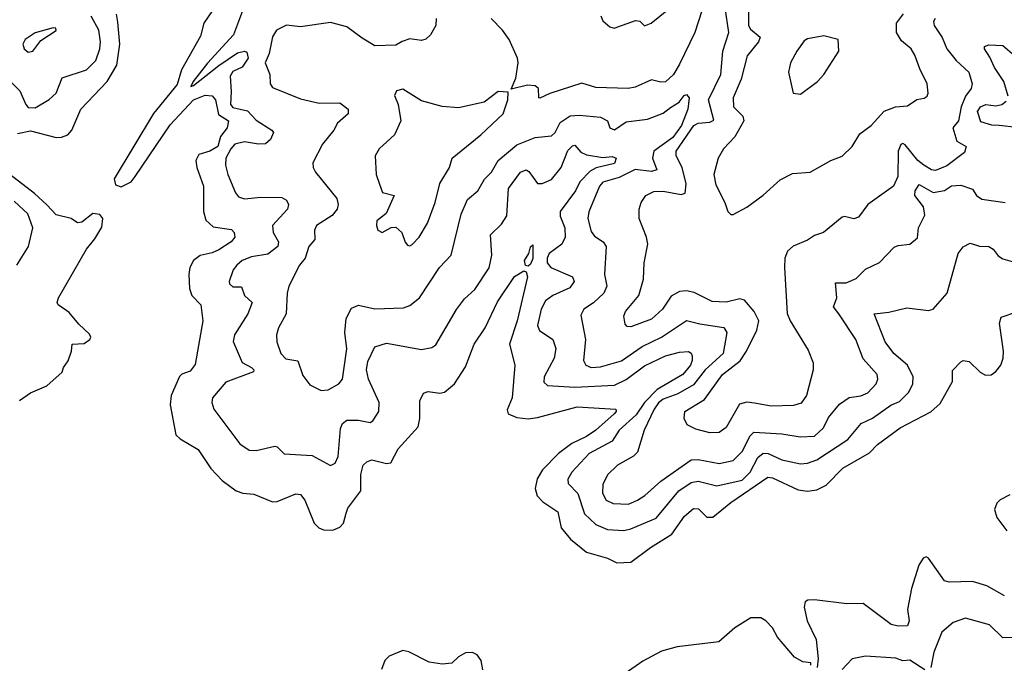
# Model space of a CAD drawing. Extents: x 1552033 to 1694788, y 811965 to 917215.
# Tile 426 of 632: x 1648888 to 1653121, y 856153 to 858920. Entities that reach past the tile are written whole.
import ezdxf

# ---------------------------------------------------------------- set-up
doc = ezdxf.new("R2010")
doc.units = 0

msp = doc.modelspace()

# ---------------------------------------------------------------- linework, layer by layer
at = {"layer": '0CON20XD'}
for points in [[(1649863.3, 859005), (1649807.9, 858855), (1649695, 858734), (1649633.8, 858655), (1649623.3, 858633.3), (1649635, 858637.1), (1649745, 858723.1), (1649825, 858777.2), (1649854.4, 858784.4), (1649865, 858780), (1649870, 858755), (1649845, 858716.2), (1649805, 858697.3), (1649793.1, 858676.9), (1649797.8, 858612.2), (1649794, 858555), (1649805, 858543.2), (1649867.9, 858527.9), (1649905, 858487.9), (1649972.5, 858445), (1649979.4, 858435), (1649966.5, 858405), (1649945, 858386.2), (1649915.3, 858384.7), (1649855, 858395.6), (1649813.5, 858385), (1649795.3, 858365), (1649774.7, 858325), (1649772.7, 858295), (1649782.7, 858255), (1649816.3, 858176.3), (1649829.1, 858159.1), (1649855, 858150), (1649925, 858157.9), (1650015, 858156.2), (1650035.6, 858145), (1650043.3, 858125), (1650038.9, 858105), (1649975.6, 858035), (1649977.8, 858005), (1650001.2, 857965), (1649997.5, 857945), (1649955, 857912.6), (1649885, 857901.1), (1649845, 857885.4), (1649821.1, 857865), (1649805.4, 857844.6), (1649788.6, 857795), (1649790, 857785), (1649805, 857771.5), (1649841.7, 857771.7), (1649854.4, 857735), (1649887.5, 857705), (1649868.7, 857655), (1649811.3, 857565), (1649806.1, 857536.1), (1649845, 857446.9), (1649885.2, 857425.2), (1649894.5, 857415), (1649893.3, 857406.7), (1649775, 857361.1), (1649717.1, 857295), (1649714.4, 857275), (1649722.2, 857245), (1649835, 857097.1), (1649875, 857070), (1649905, 857067.5), (1649985, 857087.1), (1649995, 857084.2), (1650025, 857054.3), (1650146, 857046), (1650225, 857003.8), (1650245, 857014), (1650258, 857042), (1650267.3, 857162.7)], [(1649735, 858986.9), (1649679.5, 858905), (1649665, 858849.1), (1649583.2, 858705), (1649565, 858641.6), (1649463.1, 858516.9), (1649294.4, 858235.6), (1649300.3, 858210.3), (1649325, 858202.3), (1649367.4, 858222.6), (1649385, 858246.3), (1649535, 858468.2), (1649635, 858575.4), (1649685, 858595.2), (1649715, 858593.1), (1649729.7, 858575), (1649742.9, 858512.9), (1649786.1, 858486.1), (1649780.4, 858455), (1649752, 858418), (1649739.7, 858375), (1649705.6, 858355), (1649659, 858341), (1649646, 858315), (1649650.2, 858285), (1649678.4, 858205), (1649678.4, 858095), (1649688.9, 858058.9), (1649719.6, 858029.6), (1649798.1, 858018.1), (1649810.3, 858005), (1649813.2, 857985), (1649797.7, 857965), (1649745, 857930.8), (1649715, 857917.3), (1649663.5, 857906.5), (1649634.7, 857885), (1649619.2, 857855), (1649615.3, 857825.3), (1649618, 857765), (1649627.9, 857735), (1649666.5, 857695), (1649675.3, 857625), (1649641.9, 857438.1), (1649620.5, 857409.5), (1649585, 857396.2), (1649575, 857386.7), (1649539.2, 857305), (1649535.4, 857265), (1649559.4, 857135), (1649577.6, 857117.6), (1649655, 857071.9), (1649710.3, 856990.2), (1649758.5, 856938.5), (1649818.8, 856895), (1649847.5, 856885), (1649895, 856880), (1649975, 856846.6), (1649995, 856848.2), (1650075, 856881.2), (1650095, 856878.2), (1650113.6, 856855), (1650154.3, 856755), (1650174.9, 856734.9), (1650195, 856727.1), (1650234.5, 856725.5), (1650265, 856737.8), (1650280.6, 856755), (1650291.2, 856798.8), (1650299.6, 856820.4), (1650355.3, 856895), (1650354.2, 856965), (1650365.5, 857005), (1650380.3, 857019.7), (1650402.4, 857027.6), (1650465, 857011.9), (1650484.4, 857015.6), (1650514.7, 857075.3), (1650600.9, 857169.1), (1650607.9, 857205), (1650607.8, 857282.2), (1650624, 857315), (1650645, 857322.2), (1650695, 857314.4), (1650715, 857318.2), (1650757.3, 857355), (1650805, 857427.1), (1650841.8, 857525), (1650888.8, 857595), (1650943.1, 857706.9), (1651015, 857815.5), (1651055, 857840.6), (1651065.5, 857835.5), (1651071.5, 857815), (1651027, 857625), (1650993.4, 857525), (1651017.5, 857435), (1651005.8, 857295), (1650983.3, 857243.3), (1650988.6, 857225), (1651025, 857210.3), (1651075, 857204.7), (1651115, 857209.7), (1651285, 857256.2), (1651451.1, 857245), (1651452.3, 857235), (1651443.9, 857225), (1651365, 857156.1), (1651325, 857127.7), (1651262.1, 857097.9), (1651204.1, 857055), (1651135.8, 856985), (1651113.2, 856946.8), (1651104.1, 856905), (1651113.3, 856873.3), (1651137.6, 856847.6), (1651202, 856805), (1651215.7, 856735.7), (1651256.7, 856686.7), (1651325, 856630.4), (1651415, 856605.5), (1651455, 856584.6), (1651515, 856587.9), (1651599.6, 856650.4), (1651691.8, 856708.2), (1651746.9, 856785), (1651785, 856818.7), (1651806.8, 856816.8), (1651841.9, 856781.9), (1651868.2, 856781.8), (1651945, 856844.2), (1652105, 856953.6), (1652125, 856950.4), (1652235, 856899.2), (1652275, 856893.8), (1652315, 856899.2), (1652355, 856918.8), (1652427.9, 856992.1), (1652542.1, 857057.9), (1652575.7, 857094.3), (1652673.3, 857165), (1652805, 857233.8), (1652845, 857270), (1652899.1, 857365), (1652898.6, 857411.4), (1652935, 857449.2), (1652945, 857454.3), (1652970.3, 857450.3), (1653018, 857405), (1653041.2, 857391.2), (1653065, 857393.8), (1653085, 857407.1), (1653106.5, 857435), (1653116.2, 857465), (1653117.6, 857495), (1653101.1, 857615), (1653108.3, 857641.7), (1653175, 857664.3)], [(1651821.4, 858958.6), (1651790.6, 858865), (1651725, 858729.4), (1651699.5, 858685), (1651665, 858653.3), (1651645, 858651.4), (1651605, 858661.4), (1651535, 858630.7), (1651504.7, 858624.7), (1651365, 858628.2), (1651305, 858646.9), (1651167.5, 858602.5), (1651125, 858582.5), (1651120, 858585), (1651118.8, 858625), (1651105, 858636.2), (1651071.7, 858638.3), (1651001.7, 858621.7), (1651021.7, 858668.3), (1651031.2, 858735), (1651028.8, 858755), (1650992, 858835), (1650963.8, 858875), (1650915.8, 858925.8)], [(1651387.1, 858937.1), (1651395.6, 858915.6), (1651425, 858890), (1651444.4, 858884.4), (1651536.4, 858916.4), (1651554.4, 858914.4), (1651575, 858894), (1651603.8, 858905), (1651677.1, 858965)], [(1652824, 858926), (1652817.4, 858912.6), (1652819.5, 858895), (1652854.4, 858844.4), (1652875, 858794.4), (1652913.9, 858745), (1652968.8, 858695), (1652982.7, 858645), (1652979.1, 858625), (1652955, 858590.8), (1652935.3, 858545), (1652924.2, 858485), (1652900.5, 858455), (1652917.8, 858397.8), (1652958, 858375), (1652950.9, 858349.1), (1652875, 858292), (1652825, 858271.9), (1652808.6, 858275), (1652775.2, 858295.2), (1652750, 858315), (1652695, 858382.9), (1652685, 858387.9), (1652676.5, 858383.5), (1652665.7, 858355), (1652663.9, 858246.1), (1652645.5, 858204.5), (1652535, 858125.8), (1652495, 858071.4), (1652475, 858064.4), (1652435, 858074.2), (1652425, 858071.4), (1652344.6, 858005.4), (1652305, 857992.5), (1652275, 857972.9), (1652213.1, 857946.9), (1652190, 857925), (1652178.1, 857895), (1652175.7, 857855), (1652187.3, 857657.3), (1652200.8, 857625), (1652278.8, 857498.8), (1652299.4, 857445), (1652300, 857415), (1652270.9, 857305), (1652247.8, 857272.2), (1652215, 857262.1), (1652119.2, 857259.2), (1652048, 857272), (1652014.6, 857275.4), (1651983.3, 857266.7), (1651925, 857167.5), (1651895, 857145.6), (1651855, 857144.5), (1651795, 857160), (1651757.9, 857177.9), (1651744.4, 857205), (1651747.5, 857235), (1651832.9, 857287.1), (1651909.2, 857395), (1651985.8, 857454.2), (1652012.6, 857495), (1652056.8, 857585), (1652066.1, 857625), (1652045.3, 857665.3), (1652004.7, 857714.7), (1651985, 857719.6), (1651925, 857705.3), (1651865, 857708.8), (1651787.8, 857747.8), (1651755, 857754), (1651725, 857751.1), (1651689, 857731), (1651651.5, 857675), (1651605, 857633.3), (1651515, 857599.4), (1651500.6, 857600.6), (1651491.1, 857611.1), (1651485.6, 857645), (1651492.5, 857665), (1651550.5, 857735), (1651570, 857805), (1651573.1, 857875), (1651588.8, 857955), (1651583.5, 857985), (1651551.1, 858065), (1651551.1, 858105), (1651560.6, 858135), (1651580.8, 858165), (1651615, 858182.1), (1651655, 858183.4), (1651732, 858168), (1651749.3, 858175), (1651753.8, 858215), (1651735.7, 858285), (1651711.3, 858335), (1651710.7, 858355), (1651786.9, 858465), (1651805.1, 858474.9), (1651855, 858479), (1651871.9, 858488.1), (1651849.2, 858575), (1651902.5, 858685), (1651911.4, 858785), (1651937.2, 858865), (1651921.8, 858971.8)], [(1652021.7, 858975), (1652021.1, 858895), (1652029.8, 858879.8), (1652071.8, 858845), (1652064.6, 858825), (1652015.4, 858765), (1651989.7, 858665), (1651955.4, 858585), (1651957.3, 858545), (1651996.9, 858505), (1652001.9, 858485), (1651962.9, 858417.1), (1651914.5, 858365.5), (1651891.4, 858325), (1651873.1, 858255), (1651880.7, 858210.7), (1651920, 858135), (1651932.5, 858095), (1651945, 858082.5), (1651955, 858082.5), (1652015, 858114), (1652085, 858165.6), (1652157.7, 858232.3), (1652210.4, 858259.6), (1652286.7, 858265), (1652375, 858314.3), (1652425, 858332.9), (1652467.5, 858375), (1652499.8, 858430.2), (1652549.4, 858465), (1652605, 858527.5), (1652653.9, 858546.1), (1652705, 858550.6), (1652745, 858577.5), (1652777.1, 858582.9), (1652789.1, 858590.9), (1652794.3, 858605), (1652790.5, 858645), (1652758.3, 858708.3), (1652737.4, 858767.4), (1652721.4, 858795), (1652679.6, 858829.6), (1652658.2, 858865), (1652657.8, 858905), (1652687.9, 858945)], [(1648818.9, 858685), (1648889.4, 858615), (1648914.1, 858555), (1648925, 858542.3), (1648955, 858541.5), (1649015, 858577.8), (1649045.4, 858604.6), (1649070.2, 858669.8), (1649175, 858705.4), (1649215.3, 858745), (1649232.9, 858795), (1649235.8, 858825), (1649228.6, 858875), (1649195.3, 858935)], [(1648878.7, 858431.3), (1648935, 858442.7), (1649045, 858414.4), (1649067.5, 858415), (1649095, 858425.6), (1649111.9, 858445), (1649151.5, 858535), (1649263.8, 858655), (1649306.3, 858725), (1649319, 858815), (1649310.4, 858909.6), (1649305, 858944)], [(1650678.8, 858925), (1650677.9, 858895), (1650654.4, 858855), (1650633.9, 858836.1), (1650615, 858830.9), (1650565, 858838.5), (1650533, 858827), (1650505, 858810.4), (1650415, 858807.9), (1650360.2, 858840.2), (1650295, 858889.5), (1650225, 858907.5), (1650095, 858889.1), (1650035, 858896.5), (1649991.9, 858875), (1649975, 858846.2), (1649960, 858775), (1649943.5, 858735), (1649962.9, 858685), (1649965.4, 858645), (1649975, 858629.4), (1650095, 858579.5), (1650175, 858560.8), (1650265, 858563.2), (1650300, 858535), (1650300.4, 858515), (1650254.5, 858475), (1650238.2, 858445), (1650190.7, 858385), (1650148.9, 858305), (1650149.5, 858285), (1650160, 858265), (1650251.9, 858151.9), (1650256.8, 858125), (1650252.5, 858105), (1650231, 858079), (1650164.4, 858035), (1650155.8, 858015), (1650156.9, 857975), (1650131.8, 857945), (1650115.5, 857895), (1650091.8, 857865), (1650045.7, 857775), (1650038.5, 857745), (1650033.7, 857656.3), (1650000.5, 857595), (1649992.1, 857565), (1649993.1, 857535), (1650011.1, 857485), (1650032.5, 857462.5), (1650083.6, 857453.6), (1650105, 857390), (1650135, 857350), (1650185, 857325.6), (1650215, 857328.9), (1650260.8, 857355), (1650275.4, 857374.6), (1650295.3, 857505), (1650285.8, 857575), (1650291.3, 857635), (1650315, 857680), (1650345, 857693.5), (1650415, 857676.7), (1650538.6, 857681.4), (1650565, 857691.1), (1650606.7, 857725), (1650693.6, 857855), (1650742.6, 857907.4), (1650785.6, 858084.4), (1650813.4, 858146.6), (1650857.5, 858185), (1650886, 858235), (1650916, 858265), (1650945.5, 858314.5), (1651025, 858382.8), (1651105, 858413.1), (1651175, 858421.5), (1651190, 858435), (1651212.2, 858477.8), (1651255, 858506.8), (1651295, 858510), (1651385, 858500.8), (1651415.6, 858485), (1651425.8, 858455), (1651445, 858446.7), (1651495, 858481.1), (1651587, 858493), (1651655, 858518), (1651686.8, 858543.2)], [(1648925, 858780.8), (1648945, 858784.3), (1648979.4, 858830.6), (1649045, 858873.8), (1649043.3, 858883.3), (1649032.5, 858885), (1648955, 858863.1), (1648911.5, 858835), (1648901.8, 858815), (1648907.5, 858795), (1648925, 858780.8)], [(1652245, 858600), (1652318.8, 858655), (1652346.2, 858685), (1652410, 858785), (1652407.5, 858835), (1652345, 858851.4), (1652275, 858838.6), (1652260.9, 858829.1), (1652229.2, 858785), (1652202.9, 858735), (1652194.3, 858694.3), (1652213.3, 858605), (1652245, 858600)], [(1653138.4, 858591.6), (1653119.5, 858655), (1653078.9, 858715), (1653059.5, 858759.5), (1653035.6, 858795), (1653036, 858805), (1653055, 858811.5), (1653115, 858809.1), (1653155, 858774.7)], [(1650565, 857948.1), (1650575, 857954.4), (1650605, 857985.8), (1650641.8, 858045), (1650674.6, 858135), (1650694.6, 858215.4), (1650736.7, 858285), (1650748.2, 858325), (1650870.6, 858425), (1650966.2, 858515), (1650986.2, 858575), (1650988.3, 858608.3), (1650945, 858611.2), (1650885, 858566.2), (1650775, 858540.8), (1650705, 858547.5), (1650615, 858572), (1650535, 858622), (1650507.5, 858615), (1650500, 858595), (1650516, 858555), (1650526.7, 858485), (1650500, 858425), (1650434, 858365), (1650416.2, 858335), (1650420.6, 858255), (1650435, 858213.3), (1650447.9, 858177.9), (1650498, 858165), (1650463.3, 858086.7), (1650424.1, 858055.9), (1650421.8, 858035), (1650427.5, 858015), (1650445.9, 858005.9), (1650485, 858026.2), (1650505, 858027.7), (1650531.5, 858005), (1650545, 857963.1), (1650555, 857950.5), (1650565, 857948.1)], [(1651686.8, 858543.2), (1651724.2, 858565.8), (1651744.7, 858595), (1651755, 858598.8), (1651766.5, 858585), (1651760.9, 858535), (1651733.4, 858465), (1651695.8, 858414.2), (1651614.8, 858355), (1651609.4, 858325), (1651628.2, 858275), (1651605, 858267.5), (1651535, 858275.9), (1651465, 858241.1), (1651395, 858221.8), (1651380.8, 858205), (1651335.3, 858094.7), (1651331.3, 858065), (1651345, 858009.2), (1651359.2, 857989.2), (1651396.9, 857965), (1651409.1, 857945), (1651401.8, 857825), (1651413.2, 857775), (1651398.9, 857745), (1651355, 857703.3), (1651313.8, 857676.2), (1651300.2, 857649.8), (1651320.9, 857545), (1651311.8, 857455), (1651322.2, 857435), (1651345, 857425.3), (1651385, 857428.1), (1651475, 857453.4), (1651565, 857515.7), (1651647.7, 857555), (1651755, 857627.5), (1651812.6, 857612.6), (1651915, 857597.4), (1651928.4, 857575), (1651912.6, 857485), (1651834.7, 857415.3), (1651785, 857350.7), (1651718.4, 857311.6), (1651655, 857288.3), (1651635, 857272.5), (1651615.5, 857245), (1651572.5, 857155), (1651545, 857061.4), (1651526.5, 857043.5), (1651458.6, 857005), (1651415, 856962.9), (1651395, 856921.2), (1651394.1, 856885), (1651409.5, 856855), (1651439.4, 856840.6), (1651505, 856837.6), (1651544.4, 856855), (1651576.5, 856875), (1651644, 856936), (1651775, 857028.1), (1651805, 857029.5), (1651895, 857011.7), (1651955, 857024.7), (1651995, 857063.4), (1652028.8, 857131.2), (1652045, 857146.9), (1652165, 857140.3), (1652243.9, 857126.1), (1652305, 857130.3), (1652344.7, 857165), (1652365, 857209.5), (1652413.3, 857266.7), (1652455, 857295.3), (1652505, 857302.8), (1652535, 857315.5), (1652570, 857355), (1652577.8, 857375), (1652574.3, 857395), (1652515, 857462.5), (1652483.6, 857545), (1652410.3, 857655), (1652386.9, 857685), (1652401.2, 857725), (1652395, 857789.2), (1652440.9, 857789.1), (1652485, 857807.5), (1652525, 857847.1), (1652585, 857876.9), (1652647.9, 857942.1), (1652665, 857950), (1652715, 857955.6), (1652748.1, 857981.9), (1652752.2, 858025), (1652780.2, 858079.8), (1652774.7, 858115), (1652737.1, 858165), (1652737.6, 858185), (1652755, 858212.3), (1652815, 858176.7), (1652865, 858186.5), (1652895, 858205.6), (1652935, 858208.9), (1652985, 858191.9), (1653002.5, 858165), (1653025, 858148.5), (1653125, 858134.3)], [(1653175, 858456.5), (1653100, 858465), (1653067.3, 858467.3), (1653021, 858481), (1653006.7, 858525), (1653019.2, 858545), (1653042.5, 858555), (1653085, 858550.6), (1653111.5, 858555), (1653130.1, 858569.9)], [(1650267.3, 857162.7), (1650275.3, 857184.7), (1650295, 857198.2), (1650345, 857197.9), (1650395, 857188.9), (1650406.7, 857195), (1650431.8, 857235), (1650433.1, 857275), (1650388.1, 857375), (1650379.7, 857415), (1650385, 857450.8), (1650415, 857513.8), (1650465, 857529.2), (1650615, 857502.5), (1650659.5, 857510.5), (1650677.1, 857522.9), (1650766.4, 857673.6), (1650800.5, 857719.5), (1650845, 857760), (1650907.3, 857852.7), (1650918, 857908), (1650912.2, 857995), (1650959.4, 858040.6), (1650982.7, 858077.3), (1650990, 858195), (1651041.5, 858265), (1651065, 858275.4), (1651077.8, 858267.7), (1651115, 858215.4), (1651135, 858215.3), (1651175, 858233.1), (1651215.6, 858284.4), (1651245, 858358.2), (1651265, 858378.6), (1651275, 858380.8), (1651300.9, 858350.9), (1651325, 858339.4), (1651395, 858327.8), (1651435, 858331.8), (1651452, 858325), (1651445, 858301.4), (1651366.6, 858283.4), (1651341.1, 858268.9), (1651296.9, 858223.1), (1651277.1, 858185), (1651212.2, 858095), (1651211.5, 858075), (1651231.9, 858025), (1651233.7, 857985), (1651218.4, 857955), (1651165, 857914.5), (1651155.8, 857895), (1651156, 857875), (1651171.4, 857855), (1651265.3, 857815.3), (1651272.7, 857795), (1651253.3, 857766.7), (1651180.9, 857735), (1651148.1, 857711.9), (1651130.8, 857675), (1651114.6, 857605), (1651123.3, 857583.3), (1651180.5, 857545), (1651193.9, 857506.1), (1651186, 857465), (1651142.5, 857385), (1651142.1, 857362.1), (1651157.8, 857347.8), (1651275, 857340.2), (1651445, 857348.4), (1651495, 857372.9), (1651575, 857432.4), (1651665, 857475.2), (1651725, 857490.3), (1651763, 857493), (1651775, 857486.7), (1651779.4, 857475), (1651779.6, 857455), (1651771.6, 857435), (1651739.3, 857395), (1651629.1, 857330.9), (1651575, 857274.8), (1651539.2, 857220.8), (1651466.1, 857155), (1651435, 857107.6), (1651336.1, 857055), (1651262.5, 856975), (1651245.4, 856945), (1651246.1, 856926.1), (1651287.5, 856882.5), (1651316.4, 856796.4), (1651365, 856749.6), (1651415, 856728.2), (1651485, 856724.7), (1651515, 856730.8), (1651625, 856777.2), (1651721.9, 856895), (1651775, 856930.4), (1651805, 856935.8), (1651885, 856916.2), (1651995, 856941), (1652028.8, 856975), (1652062.2, 857037.8), (1652085, 857056.5), (1652105.7, 857055.7), (1652165, 857027.9), (1652245, 857011.2), (1652275, 857013.4), (1652315, 857028.1), (1652448.5, 857115), (1652506.5, 857183.5), (1652555, 857207.3), (1652633.2, 857263.2), (1652671, 857279), (1652711.3, 857318.7), (1652728.7, 857355), (1652729.1, 857385), (1652705, 857435.4), (1652647.1, 857485), (1652609.1, 857535), (1652562, 857655), (1652625, 857662.1), (1652702.1, 857682.1), (1652795, 857669.4), (1652815, 857675.8), (1652875.7, 857745), (1652923.1, 857915), (1652945, 857944), (1652975, 857960), (1653015, 857946.9), (1653055, 857944.4), (1653073.9, 857933.9), (1653095.3, 857905.3), (1653115, 857892.2), (1653155, 857880.5)], [(1648887.7, 857282.3), (1648935, 857315.7), (1649005, 857346), (1649070, 857405), (1649076.2, 857425), (1649096.5, 857453.5), (1649110.8, 857495), (1649113.8, 857525), (1649165, 857528.2), (1649189.2, 857545), (1649193.8, 857555), (1649188.3, 857568.3), (1649141.7, 857611.7), (1649100.7, 857660.7), (1649053.8, 857693.8), (1649048.9, 857705), (1649054.8, 857725), (1649175, 857933.3), (1649211.8, 857978.2), (1649241.2, 858028.8), (1649246, 858066), (1649233.2, 858083.2), (1649202.8, 858087.2), (1649155, 858049.4), (1649136.7, 858046.7), (1649110, 858065), (1649045, 858081.2), (1649004.1, 858124.1), (1648952.4, 858172.4), (1648845.8, 858255)], [(1648876.1, 857865), (1648926.5, 857945), (1648945.3, 858025), (1648922.6, 858085), (1648865, 858140)], [(1651075, 857860), (1651062.7, 857862.7), (1651058.5, 857885), (1651077.5, 857915), (1651085, 857943.3), (1651095, 857952.5), (1651095, 857893.8), (1651085, 857868.6), (1651075, 857860)], [(1653145, 856877.3), (1653104.1, 856855.9), (1653089.1, 856840.9), (1653078.6, 856815), (1653089.9, 856779.9), (1653132.8, 856722.8)], [(1653122.9, 856442.9), (1653046.7, 856486.7), (1652985, 856504.7), (1652885, 856501.6), (1652865, 856507.5), (1652795, 856604.6), (1652785, 856610.3), (1652772.2, 856605), (1652754.5, 856575.5), (1652722.6, 856475), (1652704.6, 856385), (1652712, 856335), (1652705, 856313.5), (1652665, 856312.5), (1652635, 856319.5), (1652515, 856410), (1652445, 856408.5), (1652304.7, 856425.3), (1652276.1, 856423.9), (1652265, 856416.9), (1652261.3, 856395), (1652274, 856335), (1652313.2, 856255), (1652321.7, 856171.7)], [(1652290, 856145), (1652290, 856155), (1652255, 856159.5), (1652219, 856179), (1652145.8, 856265.8), (1652125, 856305.5), (1652096.8, 856335), (1652075, 856348.3), (1652031.3, 856348.7), (1651962.5, 856305), (1651894.7, 856245.3), (1651715, 856223.3), (1651647.1, 856205), (1651567.4, 856162.6), (1651491.2, 856108.8)], [(1653245, 856266.5), (1653115, 856262.5), (1653057.9, 856317.9), (1652955, 856346.9), (1652902.2, 856327.8), (1652853.5, 856286.5), (1652818.4, 856201.6), (1652805.4, 856134.6)], [(1650880, 856125), (1650872.2, 856165), (1650855, 856190), (1650835, 856199.1), (1650805, 856198.2), (1650775, 856181.1), (1650746.4, 856153.6), (1650705, 856150), (1650648.3, 856158.3), (1650561.9, 856201.9), (1650535, 856208.8), (1650476.7, 856183.3), (1650457.5, 856165), (1650443.5, 856126.5)], [(1652321.7, 856171.7), (1652316.7, 856135)], [(1652779.2, 856125), (1652715, 856167.2), (1652685, 856164.1), (1652655, 856175.8), (1652525, 856183.1), (1652467.3, 856172.7), (1652425, 856126.5)]]:
    msp.add_lwpolyline(points, dxfattribs=at)

doc.saveas('drawing.dxf')
